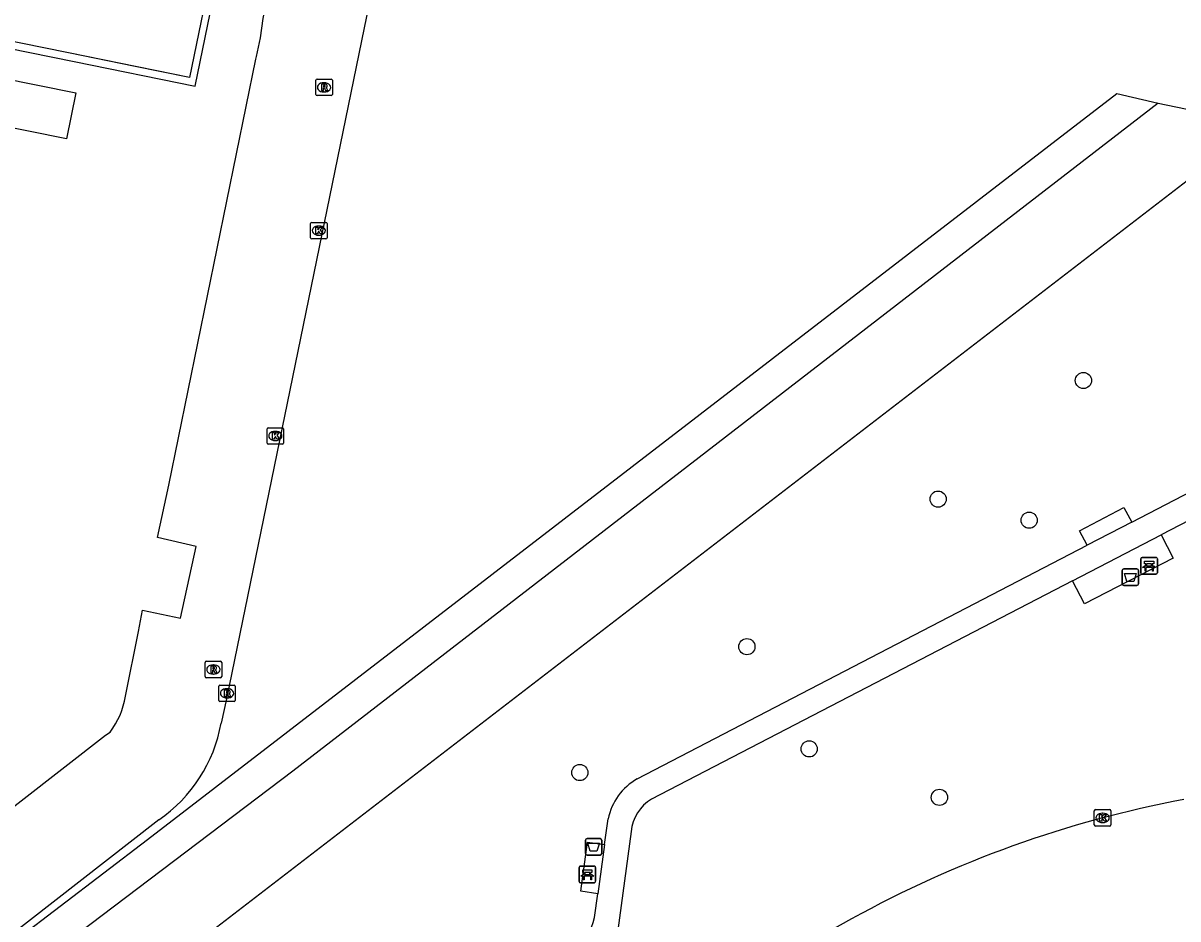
# Model space of a CAD drawing. Extents: x 157692 to 159670, y 381454 to 383289.
# Drawn here: x 158617.2 to 158687, y 381881.4 to 381935.6 of the extents above; entities that cross this region are included whole.
import ezdxf

# ---------------------------------------------------------------- set-up
doc = ezdxf.new("R2010")
doc.units = 0
for name, color, linetype in [('IMGEO_Afvalbak', 7, 'Continuous'), ('IMGEO_Bank', 7, 'Continuous'), ('IMGEO_Boom', 7, 'Continuous'), ('IMGEO_Fietspad_gesloten', 7, 'Continuous'), ('IMGEO_Groenvoorziening', 7, 'Continuous'), ('IMGEO_Hek', 7, 'Continuous'), ('IMGEO_Kolk', 7, 'Continuous'), ('IMGEO_Pand', 7, 'Continuous'), ('IMGEO_Pand_overbouw', 7, 'Continuous'), ('IMGEO_Rijbaan_lokaal_open', 7, 'Continuous'), ('IMGEO_Rioolput', 7, 'Continuous'), ('IMGEO_Voetpad_halfverhard', 7, 'Continuous'), ('IMGEO_Voetpad_open', 7, 'Continuous'), ('IMGEO_Waterloop', 7, 'Continuous')]:
    doc.layers.add(name, color=color, linetype=linetype)

msp = doc.modelspace()

# ---------------------------------------------------------------- linework, layer by layer
at = {"layer": 'IMGEO_Afvalbak'}
for p, q in [((158683.59, 381901.69), (158683.59, 381902.49)), ((158683.59, 381902.49), (158683.59, 381901.69)), ((158683.69, 381902.59), (158684.48, 381902.59)), ((158684.48, 381902.59), (158683.69, 381902.59)), ((158684.58, 381902.49), (158684.58, 381901.69)), ((158684.58, 381901.69), (158684.58, 381902.49)), ((158684.48, 381901.59), (158683.69, 381901.59)), ((158683.69, 381901.59), (158684.48, 381901.59)), ((158651.175, 381885.398), (158651.175, 381886.198)), ((158651.175, 381886.198), (158651.175, 381885.398)), ((158651.275, 381886.298), (158652.065, 381886.298)), ((158652.065, 381886.298), (158651.275, 381886.298)), ((158652.165, 381886.198), (158652.165, 381885.398)), ((158652.165, 381885.398), (158652.165, 381886.198)), ((158652.065, 381885.298), (158651.275, 381885.298)), ((158651.275, 381885.298), (158652.065, 381885.298))]:
    msp.add_line(p, q, dxfattribs=at)
for points in [[(158683.733, 381902.304), (158684.437, 381902.304), (158684.288, 381901.834), (158683.882, 381901.834), (158683.733, 381902.304)], [(158651.318, 381886.012), (158652.022, 381886.012), (158651.873, 381885.542), (158651.467, 381885.542), (158651.318, 381886.012)]]:
    msp.add_lwpolyline(points, dxfattribs=at)
for centre, start, end in [((158683.69, 381902.49), 90, 180), ((158683.69, 381902.49), 90, 180), ((158684.48, 381902.49), 0, 90), ((158684.48, 381902.49), 360, 90), ((158683.69, 381901.69), 180, 270), ((158683.69, 381901.69), 180, 270), ((158684.48, 381901.69), 270, 0), ((158684.48, 381901.69), 270, 0), ((158651.275, 381886.198), 90, 180), ((158651.275, 381886.198), 90, 180), ((158652.065, 381886.198), 0, 90), ((158652.065, 381886.198), 360, 90), ((158651.275, 381885.398), 180, 270), ((158651.275, 381885.398), 180, 270), ((158652.065, 381885.398), 270, 0), ((158652.065, 381885.398), 270, 0)]:
    msp.add_arc(centre, 0.1, start, end, dxfattribs=at)
at = {"layer": 'IMGEO_Bank'}
for p, q in [((158684.716, 381902.352), (158684.716, 381903.193)), ((158684.716, 381903.193), (158684.716, 381902.352)), ((158684.791, 381903.277), (158685.632, 381903.277)), ((158685.632, 381903.277), (158684.791, 381903.277)), ((158685.716, 381903.202), (158685.716, 381902.361)), ((158685.716, 381902.361), (158685.716, 381903.202)), ((158685.641, 381902.277), (158684.8, 381902.277)), ((158684.8, 381902.277), (158685.641, 381902.277)), ((158685.413, 381902.675), (158685.02, 381902.675)), ((158685.025, 381902.783), (158685.025, 381902.889)), ((158685.069, 381902.889), (158685.069, 381902.783)), ((158685.357, 381902.895), (158685.075, 381902.895)), ((158685.075, 381902.777), (158685.357, 381902.777)), ((158685.363, 381902.783), (158685.363, 381902.889)), ((158685.407, 381902.889), (158685.407, 381902.783)), ((158650.794, 381883.706), (158650.794, 381884.547)), ((158650.794, 381884.547), (158650.794, 381883.706)), ((158650.869, 381884.631), (158651.71, 381884.631)), ((158651.71, 381884.631), (158650.869, 381884.631)), ((158651.103, 381884.137), (158651.103, 381884.243)), ((158651.147, 381884.243), (158651.147, 381884.137)), ((158651.435, 381884.249), (158651.153, 381884.249)), ((158651.153, 381884.131), (158651.435, 381884.131)), ((158651.441, 381884.137), (158651.441, 381884.243)), ((158651.485, 381884.243), (158651.485, 381884.137)), ((158651.794, 381884.556), (158651.794, 381883.715)), ((158651.794, 381883.715), (158651.794, 381884.556)), ((158651.719, 381883.631), (158650.878, 381883.631)), ((158650.878, 381883.631), (158651.719, 381883.631)), ((158651.491, 381884.029), (158651.098, 381884.029))]:
    msp.add_line(p, q, dxfattribs=at)
for points in [[(158685.019, 381902.895), (158684.933, 381902.895), (158684.933, 381903.056), (158685.496, 381903.056), (158685.496, 381902.895), (158685.413, 381902.895)], [(158684.963, 381902.675), (158684.821, 381902.675), (158684.933, 381902.777), (158685.019, 381902.777)], [(158685.013, 381902.668), (158685.013, 381902.461), (158684.97, 381902.461), (158684.97, 381902.668)], [(158685.413, 381902.777), (158685.496, 381902.777), (158685.608, 381902.675), (158685.469, 381902.675)], [(158685.463, 381902.668), (158685.463, 381902.461), (158685.419, 381902.461), (158685.419, 381902.668)], [(158651.041, 381884.029), (158650.899, 381884.029), (158651.011, 381884.131), (158651.097, 381884.131)], [(158651.097, 381884.249), (158651.011, 381884.249), (158651.011, 381884.41), (158651.574, 381884.41), (158651.574, 381884.249), (158651.491, 381884.249)], [(158651.491, 381884.131), (158651.574, 381884.131), (158651.686, 381884.029), (158651.547, 381884.029)], [(158651.091, 381884.022), (158651.091, 381883.815), (158651.048, 381883.815), (158651.048, 381884.022)], [(158651.541, 381884.022), (158651.541, 381883.815), (158651.497, 381883.815), (158651.497, 381884.022)]]:
    msp.add_lwpolyline(points, dxfattribs=at)
for centre, radius, start, end in [((158684.794, 381903.199), 0.0779, 92.4484, 184.28452), ((158684.794, 381903.199), 0.0779, 92.4484, 184.28452), ((158685.638, 381903.199), 0.0779, 2.4484, 94.28452), ((158685.638, 381903.199), 0.0779, 2.4484, 94.28452), ((158684.794, 381902.355), 0.0779, 182.4484, 274.28452), ((158684.794, 381902.355), 0.0779, 182.4484, 274.28452), ((158684.963, 381902.668), 0.00671, 2.89567, 87.10433), ((158685.02, 381902.668), 0.00671, 92.89567, 177.10433), ((158685.018, 381902.888), 0.00671, 2.89567, 87.10433), ((158685.018, 381902.784), 0.00671, 272.89567, 357.10433), ((158685.075, 381902.888), 0.00671, 92.89567, 177.10433), ((158685.075, 381902.784), 0.00671, 182.89567, 267.10433), ((158685.357, 381902.888), 0.00671, 2.89567, 87.10433), ((158685.357, 381902.784), 0.00671, 272.89567, 357.10433), ((158685.414, 381902.888), 0.00671, 92.89567, 177.10433), ((158685.414, 381902.784), 0.00671, 182.89567, 267.10433), ((158685.412, 381902.668), 0.00671, 2.89567, 87.10433), ((158685.469, 381902.668), 0.00671, 92.89567, 177.10433), ((158685.638, 381902.355), 0.0779, 272.4484, 4.28452), ((158685.638, 381902.355), 0.0779, 272.4484, 4.28452), ((158650.872, 381884.553), 0.0779, 92.4484, 184.28452), ((158650.872, 381884.553), 0.0779, 92.4484, 184.28452), ((158651.096, 381884.242), 0.00671, 2.89567, 87.10433), ((158651.096, 381884.138), 0.00671, 272.89567, 357.10433), ((158651.153, 381884.242), 0.00671, 92.89567, 177.10433), ((158651.153, 381884.138), 0.00671, 182.89567, 267.10433), ((158651.435, 381884.242), 0.00671, 2.89567, 87.10433), ((158651.435, 381884.138), 0.00671, 272.89567, 357.10433), ((158651.492, 381884.242), 0.00671, 92.89567, 177.10433), ((158651.492, 381884.138), 0.00671, 182.89567, 267.10433), ((158651.716, 381884.553), 0.0779, 2.4484, 94.28452), ((158651.716, 381884.553), 0.0779, 2.4484, 94.28452), ((158650.872, 381883.709), 0.0779, 182.4484, 274.28452), ((158650.872, 381883.709), 0.0779, 182.4484, 274.28452), ((158651.041, 381884.022), 0.00671, 2.89567, 87.10433), ((158651.098, 381884.022), 0.00671, 92.89567, 177.10433), ((158651.49, 381884.022), 0.00671, 2.89567, 87.10433), ((158651.547, 381884.022), 0.00671, 92.89567, 177.10433), ((158651.716, 381883.709), 0.0779, 272.4484, 4.28452), ((158651.716, 381883.709), 0.0779, 272.4484, 4.28452)]:
    msp.add_arc(centre, radius, start, end, dxfattribs=at)
at = {"layer": 'IMGEO_Boom'}
for centre in [(158681.25, 381913.973), (158672.477, 381906.808), (158677.974, 381905.532), (158660.927, 381897.89), (158664.69, 381891.717), (158650.838, 381890.287), (158672.555, 381888.787)]:
    msp.add_circle(centre, 0.489, dxfattribs=at)
at = {"layer": 'IMGEO_Fietspad_gesloten'}
msp.add_lwpolyline([(158667.25, 381881.444), (158652.593, 381873.244)], dxfattribs=at)
msp.add_arc((158699.756, 381822.591), 67.233, 100.65887, 118.9126, dxfattribs=at)
at = {"layer": 'IMGEO_Groenvoorziening'}
msp.add_lwpolyline([(158584.118, 381856.969), (158601.416, 381868.614), (158606.244, 381872.139), (158624.725, 381886.233), (158683.269, 381931.316), (158685.758, 381930.737)], dxfattribs=at)
at = {"layer": 'IMGEO_Hek'}
for points in [[(158624.725, 381886.233), (158683.269, 381931.316)], [(158584.118, 381856.969), (158601.416, 381868.614), (158606.244, 381872.139), (158624.725, 381886.233)]]:
    msp.add_lwpolyline(points, dxfattribs=at)
at = {"layer": 'IMGEO_Kolk'}
for p, q in [((158634.575, 381922.602), (158634.575, 381923.454)), ((158634.65, 381923.528), (158635.502, 381923.528)), ((158635.063, 381923.308), (158635.088, 381923.308)), ((158635.576, 381923.454), (158635.576, 381922.602)), ((158635.502, 381922.528), (158634.65, 381922.528)), ((158635.086, 381922.748), (158635.061, 381922.748)), ((158631.951, 381910.196), (158631.951, 381911.048)), ((158632.026, 381911.122), (158632.878, 381911.122)), ((158632.439, 381910.902), (158632.464, 381910.902)), ((158632.952, 381911.048), (158632.952, 381910.196)), ((158632.878, 381910.122), (158632.026, 381910.122)), ((158632.462, 381910.342), (158632.437, 381910.342)), ((158681.909, 381887.121), (158681.909, 381887.973)), ((158681.984, 381888.047), (158682.836, 381888.047)), ((158682.397, 381887.827), (158682.422, 381887.827)), ((158682.91, 381887.973), (158682.91, 381887.121)), ((158682.836, 381887.047), (158681.984, 381887.047)), ((158682.42, 381887.267), (158682.395, 381887.267))]:
    msp.add_line(p, q, dxfattribs=at)
for points in [[(158634.575, 381922.602), (158634.575, 381923.454)], [(158634.65, 381923.528), (158635.502, 381923.528)], [(158634.896, 381923.228), (158635.019, 381923.228), (158635.019, 381923.077), (158635.149, 381923.228), (158635.313, 381923.228), (158635.167, 381923.077), (158635.32, 381922.828), (158635.168, 381922.828), (158635.083, 381922.992), (158635.019, 381922.925), (158635.019, 381922.828), (158634.896, 381922.828), (158634.896, 381923.228)], [(158635.576, 381923.454), (158635.576, 381922.602)], [(158635.502, 381922.528), (158634.65, 381922.528)], [(158631.951, 381910.196), (158631.951, 381911.048)], [(158632.026, 381911.122), (158632.878, 381911.122)], [(158632.272, 381910.822), (158632.395, 381910.822), (158632.395, 381910.671), (158632.525, 381910.822), (158632.689, 381910.822), (158632.543, 381910.671), (158632.696, 381910.422), (158632.544, 381910.422), (158632.459, 381910.586), (158632.395, 381910.519), (158632.395, 381910.422), (158632.272, 381910.422), (158632.272, 381910.822)], [(158632.952, 381911.048), (158632.952, 381910.196)], [(158632.878, 381910.122), (158632.026, 381910.122)], [(158681.909, 381887.121), (158681.909, 381887.973)], [(158681.984, 381888.047), (158682.836, 381888.047)], [(158682.23, 381887.747), (158682.353, 381887.747), (158682.353, 381887.596), (158682.483, 381887.747), (158682.647, 381887.747), (158682.501, 381887.596), (158682.654, 381887.347), (158682.502, 381887.347), (158682.417, 381887.511), (158682.353, 381887.444), (158682.353, 381887.347), (158682.23, 381887.347), (158682.23, 381887.747)], [(158682.91, 381887.973), (158682.91, 381887.121)], [(158682.836, 381887.047), (158681.984, 381887.047)]]:
    msp.add_lwpolyline(points, dxfattribs=at)
for centre, start, end in [((158634.652, 381923.452), 91.55205, 178.44795), ((158634.652, 381923.452), 91.55205, 178.44795), ((158635.5, 381923.452), 1.55205, 88.44795), ((158635.5, 381923.452), 1.55205, 88.44795), ((158634.652, 381922.604), 181.55205, 268.44795), ((158634.652, 381922.604), 181.55205, 268.44795), ((158635.5, 381922.604), 271.55205, 358.44795), ((158635.5, 381922.604), 271.55205, 358.44795), ((158632.028, 381911.046), 91.55205, 178.44795), ((158632.028, 381911.046), 91.55205, 178.44795), ((158632.876, 381911.046), 1.55205, 88.44795), ((158632.876, 381911.046), 1.55205, 88.44795), ((158632.028, 381910.198), 181.55205, 268.44795), ((158632.028, 381910.198), 181.55205, 268.44795), ((158632.876, 381910.198), 271.55205, 358.44795), ((158632.876, 381910.198), 271.55205, 358.44795), ((158681.986, 381887.971), 91.55205, 178.44795), ((158681.986, 381887.971), 91.55205, 178.44795), ((158682.834, 381887.971), 1.55205, 88.44795), ((158682.834, 381887.971), 1.55205, 88.44795), ((158681.986, 381887.123), 181.55205, 268.44795), ((158681.986, 381887.123), 181.55205, 268.44795), ((158682.834, 381887.123), 271.55205, 358.44795), ((158682.834, 381887.123), 271.55205, 358.44795)]:
    msp.add_arc(centre, 0.0765, start, end, dxfattribs=at)
for centre, major_axis, ratio, start_param, end_param in [((158635.062, 381923.028), (-0.387, 0.002), 0.722429, 4.712389, 7.853982), ((158635.087, 381923.028), (-0.39, 0.002), 0.717154, 1.570796, 4.712389), ((158632.438, 381910.622), (-0.387, 0.002), 0.722429, 4.712389, 7.853982), ((158632.463, 381910.622), (-0.39, 0.002), 0.717154, 1.570796, 4.712389), ((158682.396, 381887.547), (-0.387, 0.002), 0.722429, 4.712389, 7.853982), ((158682.421, 381887.547), (-0.39, 0.002), 0.717154, 1.570796, 4.712389)]:
    msp.add_ellipse(centre, major_axis=major_axis, ratio=ratio, start_param=start_param, end_param=end_param, dxfattribs=at)
at = {"layer": 'IMGEO_Pand'}
for points in [[(158628.775, 381939.629), (158627.277, 381932.282), (158619.967, 381933.766), (158531.41, 381951.745)], [(158612.941, 381929.966), (158613.506, 381932.747), (158620.395, 381931.347), (158619.83, 381928.566), (158612.941, 381929.966)]]:
    msp.add_lwpolyline(points, dxfattribs=at)
at = {"layer": 'IMGEO_Pand_overbouw'}
msp.add_lwpolyline([(158516.406, 381974.043), (158520.877, 381977.084), (158631.822, 381954.576), (158628.775, 381939.629), (158627.277, 381932.282), (158623.887, 381932.97), (158619.967, 381933.766), (158531.41, 381951.745), (158531.337, 381951.328), (158620.295, 381933.25), (158627.613, 381931.763), (158629.113, 381939.129), (158632.326, 381954.913), (158536.7, 381974.336), (158536.694, 381974.403), (158532.847, 381975.17), (158532.905, 381975.511), (158521.046, 381977.918), (158516.525, 381978.835), (158513.404, 381963.633), (158514.237, 381963.509)], close=True, dxfattribs=at)
at = {"layer": 'IMGEO_Rijbaan_lokaal_open'}
for points in [[(158662.696, 382057.301), (158662.614, 382056.802), (158662.067, 382054.02), (158661.364, 382050.447), (158651.179, 382000.564), (158650.896, 381999.107), (158629.503, 381894.731), (158629.177, 381893.266)], [(158623.399, 381894.899), (158624.194, 381898.816), (158624.436, 381900.102), (158626.728, 381899.613), (158627.666, 381903.94), (158625.335, 381904.479), (158626.028, 381907.644), (158631.279, 381933.381), (158631.315, 381933.557), (158631.551, 381934.672), (158631.723, 381935.848), (158636.304, 381957.478)], [(158612.498, 381885.04), (158614.454, 381886.53), (158622.203, 381892.545), (158622.467, 381892.736)], [(158625.417, 381887.429), (158615.924, 381880.046)]]:
    msp.add_lwpolyline(points, dxfattribs=at)
for centre, radius, start, end in [((158618.727, 381895.63), 4.729, 322.27065, 351.10857), ((158620.244, 381894.891), 9.08, 304.73358, 349.68986)]:
    msp.add_arc(centre, radius, start, end, dxfattribs=at)
at = {"layer": 'IMGEO_Rioolput'}
for p, q in [((158634.892, 381931.259), (158634.892, 381932.111)), ((158634.967, 381932.185), (158635.819, 381932.185)), ((158635.38, 381931.965), (158635.405, 381931.965)), ((158635.893, 381932.111), (158635.893, 381931.259)), ((158635.819, 381931.185), (158634.967, 381931.185)), ((158635.403, 381931.405), (158635.378, 381931.405)), ((158628.209, 381896.087), (158628.209, 381896.939)), ((158628.284, 381897.013), (158629.136, 381897.013)), ((158628.697, 381896.793), (158628.722, 381896.793)), ((158629.21, 381896.939), (158629.21, 381896.087)), ((158629.136, 381896.013), (158628.284, 381896.013)), ((158628.72, 381896.233), (158628.695, 381896.233)), ((158629.033, 381894.648), (158629.033, 381895.5)), ((158629.108, 381895.574), (158629.96, 381895.574)), ((158629.521, 381895.354), (158629.546, 381895.354)), ((158630.034, 381895.5), (158630.034, 381894.648)), ((158629.96, 381894.574), (158629.108, 381894.574)), ((158629.544, 381894.794), (158629.519, 381894.794))]:
    msp.add_line(p, q, dxfattribs=at)
for points in [[(158634.892, 381931.259), (158634.892, 381932.111)], [(158634.967, 381932.185), (158635.819, 381932.185)], [(158635.481, 381931.883), (158635.229, 381931.885), (158635.229, 381931.485)], [(158635.229, 381931.485), (158635.353, 381931.485), (158635.353, 381931.647), (158635.364, 381931.647)], [(158635.407, 381931.804), (158635.353, 381931.804), (158635.353, 381931.723)], [(158635.353, 381931.723), (158635.405, 381931.723)], [(158635.411, 381931.618), (158635.482, 381931.485), (158635.622, 381931.485), (158635.557, 381931.611)], [(158635.893, 381932.111), (158635.893, 381931.259)], [(158635.819, 381931.185), (158634.967, 381931.185)], [(158628.209, 381896.087), (158628.209, 381896.939)], [(158628.284, 381897.013), (158629.136, 381897.013)], [(158628.798, 381896.711), (158628.546, 381896.713), (158628.546, 381896.313)], [(158629.21, 381896.939), (158629.21, 381896.087)], [(158629.136, 381896.013), (158628.284, 381896.013)], [(158628.546, 381896.313), (158628.67, 381896.313), (158628.67, 381896.475), (158628.681, 381896.475)], [(158628.724, 381896.632), (158628.67, 381896.632), (158628.67, 381896.551)], [(158628.67, 381896.551), (158628.722, 381896.551)], [(158628.728, 381896.446), (158628.799, 381896.313), (158628.939, 381896.313), (158628.874, 381896.439)], [(158629.033, 381894.648), (158629.033, 381895.5)], [(158629.108, 381895.574), (158629.96, 381895.574)], [(158629.622, 381895.272), (158629.37, 381895.274), (158629.37, 381894.874)], [(158630.034, 381895.5), (158630.034, 381894.648)], [(158629.96, 381894.574), (158629.108, 381894.574)], [(158629.37, 381894.874), (158629.494, 381894.874), (158629.494, 381895.036), (158629.505, 381895.036)], [(158629.548, 381895.193), (158629.494, 381895.193), (158629.494, 381895.112)], [(158629.494, 381895.112), (158629.546, 381895.112)], [(158629.552, 381895.007), (158629.623, 381894.874), (158629.763, 381894.874), (158629.698, 381895)]]:
    msp.add_lwpolyline(points, dxfattribs=at)
for centre, radius, start, end in [((158634.969, 381932.109), 0.0765, 91.55205, 178.44795), ((158634.969, 381932.109), 0.0765, 91.55205, 178.44795), ((158635.363, 381931.594), 0.0533, 26.02933, 88.69889), ((158635.389, 381931.912), 0.19, 274.7715, 282.96867), ((158635.413, 381931.708), 0.0964, 77.00612, 93.18647), ((158635.427, 381931.765), 0.0378, 276.66336, 79.67722), ((158635.48, 381931.773), 0.109, 350.36119, 89.41601), ((158635.478, 381931.773), 0.112, 277.58423, 350.98172), ((158635.462, 381931.558), 0.108, 29.51342, 73.79051), ((158635.817, 381932.109), 0.0765, 1.55205, 88.44795), ((158635.817, 381932.109), 0.0765, 1.55205, 88.44795), ((158634.969, 381931.261), 0.0765, 181.55205, 268.44795), ((158634.969, 381931.261), 0.0765, 181.55205, 268.44795), ((158635.817, 381931.261), 0.0765, 271.55205, 358.44795), ((158635.817, 381931.261), 0.0765, 271.55205, 358.44795), ((158628.286, 381896.937), 0.0765, 91.55205, 178.44795), ((158628.286, 381896.937), 0.0765, 91.55205, 178.44795), ((158628.797, 381896.601), 0.109, 350.36119, 89.41601), ((158629.134, 381896.937), 0.0765, 1.55205, 88.44795), ((158629.134, 381896.937), 0.0765, 1.55205, 88.44795), ((158628.286, 381896.089), 0.0765, 181.55205, 268.44795), ((158628.286, 381896.089), 0.0765, 181.55205, 268.44795), ((158628.68, 381896.422), 0.0533, 26.02933, 88.69889), ((158628.706, 381896.74), 0.19, 274.7715, 282.96867), ((158628.73, 381896.536), 0.0964, 77.00612, 93.18647), ((158628.744, 381896.593), 0.0378, 276.66336, 79.67722), ((158628.795, 381896.601), 0.112, 277.58423, 350.98172), ((158628.779, 381896.386), 0.108, 29.51342, 73.79051), ((158629.134, 381896.089), 0.0765, 271.55205, 358.44795), ((158629.134, 381896.089), 0.0765, 271.55205, 358.44795), ((158629.11, 381895.498), 0.0765, 91.55205, 178.44795), ((158629.11, 381895.498), 0.0765, 91.55205, 178.44795), ((158629.621, 381895.162), 0.109, 350.36119, 89.41601), ((158629.958, 381895.498), 0.0765, 1.55205, 88.44795), ((158629.958, 381895.498), 0.0765, 1.55205, 88.44795), ((158629.11, 381894.65), 0.0765, 181.55205, 268.44795), ((158629.11, 381894.65), 0.0765, 181.55205, 268.44795), ((158629.504, 381894.983), 0.0533, 26.02933, 88.69889), ((158629.53, 381895.301), 0.19, 274.7715, 282.96867), ((158629.554, 381895.097), 0.0964, 77.00612, 93.18647), ((158629.568, 381895.154), 0.0378, 276.66336, 79.67722), ((158629.619, 381895.162), 0.112, 277.58423, 350.98172), ((158629.603, 381894.947), 0.108, 29.51342, 73.79051), ((158629.958, 381894.65), 0.0765, 271.55205, 358.44795), ((158629.958, 381894.65), 0.0765, 271.55205, 358.44795)]:
    msp.add_arc(centre, radius, start, end, dxfattribs=at)
for centre, major_axis, ratio, start_param, end_param in [((158635.379, 381931.685), (-0.387, 0.002), 0.722429, 4.712389, 7.853982), ((158635.404, 381931.685), (-0.39, 0.002), 0.717154, 1.570796, 4.712389), ((158628.696, 381896.513), (-0.387, 0.002), 0.722429, 4.712389, 7.853982), ((158628.721, 381896.513), (-0.39, 0.002), 0.717154, 1.570796, 4.712389), ((158629.52, 381895.074), (-0.387, 0.002), 0.722429, 4.712389, 7.853982), ((158629.545, 381895.074), (-0.39, 0.002), 0.717154, 1.570796, 4.712389)]:
    msp.add_ellipse(centre, major_axis=major_axis, ratio=ratio, start_param=start_param, end_param=end_param, dxfattribs=at)
at = {"layer": 'IMGEO_Voetpad_halfverhard'}
for points in [[(158684.167, 381905.409), (158700.65, 381913.966)], [(158701.234, 381912.569), (158685.94, 381904.64)], [(158654.303, 381889.904), (158681.484, 381904.016)], [(158680.596, 381901.869), (158655.167, 381888.685)], [(158652.335, 381885.936), (158652.547, 381887.486)], [(158653.932, 381886.727), (158653.125, 381880.768), (158652.89, 381880.002)], [(158651.733, 381881.521), (158651.929, 381882.954)]]:
    msp.add_lwpolyline(points, dxfattribs=at)
for centre, radius, start, end in [((158656.072, 381886.772), 3.597, 119.46663, 168.55756), ((158656.533, 381886.455), 2.615, 121.48933, 174.02766), ((158648.958, 381882.124), 2.839, 299.27992, 347.74723)]:
    msp.add_arc(centre, radius, start, end, dxfattribs=at)
at = {"layer": 'IMGEO_Voetpad_open'}
for points in [[(158681.484, 381904.016), (158681.011, 381904.895), (158683.695, 381906.307), (158684.167, 381905.409)], [(158684.167, 381905.409), (158681.484, 381904.016)], [(158685.94, 381904.64), (158686.663, 381903.246), (158681.318, 381900.475), (158680.596, 381901.869)], [(158680.596, 381901.869), (158685.94, 381904.64)], [(158651.929, 381882.954), (158650.896, 381883.118), (158651.305, 381886.072), (158652.335, 381885.936)], [(158652.335, 381885.936), (158651.929, 381882.954)]]:
    msp.add_lwpolyline(points, dxfattribs=at)
at = {"layer": 'IMGEO_Waterloop'}
for points in [[(158685.758, 381930.737), (158633.512, 381890.366), (158603.993, 381868.033), (158594.838, 381861.745), (158585.982, 381856.018), (158586.402, 381853.577)], [(158685.758, 381930.737), (158703.73, 381926.995)], [(158742.29, 381899.292), (158742.662, 381899.025), (158742.172, 381897.333), (158740.224, 381896.745), (158702.48, 381923.203), (158687.769, 381926.237), (158618.962, 381873.281), (158605.532, 381863.102), (158588.772, 381851.999), (158586.402, 381853.577)]]:
    msp.add_lwpolyline(points, dxfattribs=at)

doc.saveas('drawing.dxf')
